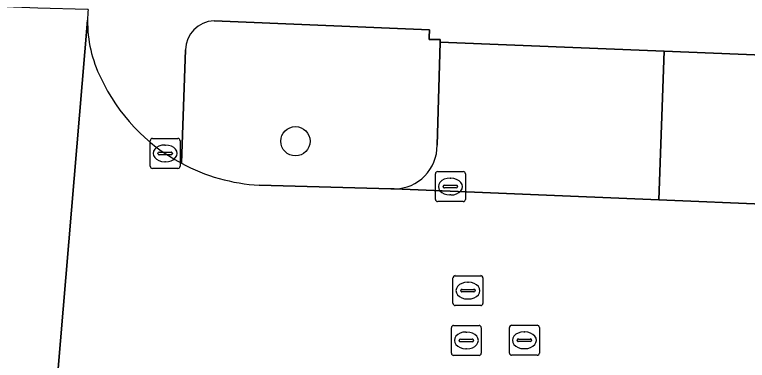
# Model space of a CAD drawing. Extents: x 160732 to 162107, y 387428 to 388479.
# Drawn here: x 161504.03 to 161528.51, y 387557.58 to 387569.14 of the extents above; entities that cross this region are included whole.
import ezdxf

# ---------------------------------------------------------------- set-up
doc = ezdxf.new("R2010")
doc.units = 0
for name, color, linetype in [('IMGEO_Boom', 7, 'Continuous'), ('IMGEO_Groenvoorziening', 7, 'Continuous'), ('IMGEO_Kolk', 7, 'Continuous'), ('IMGEO_Parkeervlak_open', 7, 'Continuous'), ('IMGEO_Rijbaan_lokaal_gesloten', 7, 'Continuous'), ('IMGEO_Rioolput', 7, 'Continuous'), ('IMGEO_Voetpad_open', 7, 'Continuous')]:
    doc.layers.add(name, color=color, linetype=linetype)

msp = doc.modelspace()

# ---------------------------------------------------------------- linework, layer by layer
at = {"layer": 'IMGEO_Boom'}
msp.add_circle((161513.415, 387564.904), 0.489, dxfattribs=at)
at = {"layer": 'IMGEO_Groenvoorziening'}
for points in [[(161518.252, 387568.214), (161518.255, 387568.306), (161517.881, 387568.309), (161517.883, 387568.371), (161517.893, 387568.624), (161510.696, 387568.928)], [(161518.149, 387564.772), (161518.252, 387568.214)], [(161509.746, 387567.956), (161509.605, 387564.169)], [(161512.207, 387563.436), (161516.6, 387563.313), (161516.714, 387563.31)]]:
    msp.add_lwpolyline(points, dxfattribs=at)
for centre, radius, start, end in [((161510.721, 387567.953), 0.975, 91.4861, 179.8255), ((161516.698, 387564.761), 1.451, 270.6298, 0.4382), ((161512.548, 387569.633), 6.206, 241.6882, 266.846)]:
    msp.add_arc(centre, radius, start, end, dxfattribs=at)
at = {"layer": 'IMGEO_Kolk'}
for p, q in [((161508.56, 387564.072), (161508.56, 387564.924)), ((161508.635, 387564.998), (161509.487, 387564.998)), ((161509.561, 387564.924), (161509.561, 387564.072)), ((161509.048, 387564.778), (161509.073, 387564.778)), ((161508.819, 387564.492), (161508.819, 387564.504)), ((161509.257, 387564.455), (161508.859, 387564.455)), ((161508.862, 387564.541), (161509.26, 387564.541)), ((161509.303, 387564.504), (161509.303, 387564.492)), ((161509.071, 387564.218), (161509.046, 387564.218)), ((161509.487, 387563.998), (161508.635, 387563.998)), ((161518.091, 387562.963), (161518.091, 387563.815)), ((161518.166, 387563.889), (161519.018, 387563.889)), ((161518.579, 387563.669), (161518.604, 387563.669)), ((161519.092, 387563.815), (161519.092, 387562.963)), ((161518.393, 387563.432), (161518.791, 387563.432)), ((161518.35, 387563.383), (161518.35, 387563.395)), ((161518.788, 387563.346), (161518.39, 387563.346)), ((161518.834, 387563.395), (161518.834, 387563.383)), ((161518.602, 387563.109), (161518.577, 387563.109)), ((161519.018, 387562.889), (161518.166, 387562.889))]:
    msp.add_line(p, q, dxfattribs=at)
for points in [[(161508.56, 387564.072), (161508.56, 387564.924)], [(161508.635, 387564.998), (161509.487, 387564.998)], [(161509.561, 387564.924), (161509.561, 387564.072)], [(161509.487, 387563.998), (161508.635, 387563.998)], [(161518.091, 387562.963), (161518.091, 387563.815)], [(161518.166, 387563.889), (161519.018, 387563.889)], [(161519.092, 387563.815), (161519.092, 387562.963)], [(161519.018, 387562.889), (161518.166, 387562.889)]]:
    msp.add_lwpolyline(points, dxfattribs=at)
for centre, radius, start, end in [((161508.637, 387564.922), 0.0765, 91.552, 178.448), ((161508.637, 387564.922), 0.0765, 91.552, 178.448), ((161509.485, 387564.922), 0.0765, 1.552, 88.448), ((161509.485, 387564.922), 0.0765, 1.552, 88.448), ((161508.859, 387564.501), 0.0403, 85.8775, 175.7526), ((161508.856, 387564.491), 0.0366, 178.938, 274.7102), ((161509.26, 387564.498), 0.043, 264.8664, 352.4533), ((161509.264, 387564.503), 0.0386, 1.7309, 96.639), ((161508.637, 387564.074), 0.0765, 181.552, 268.448), ((161508.637, 387564.074), 0.0765, 181.552, 268.448), ((161509.485, 387564.074), 0.0765, 271.552, 358.448), ((161509.485, 387564.074), 0.0765, 271.552, 358.448), ((161518.168, 387563.813), 0.0765, 91.552, 178.448), ((161518.168, 387563.813), 0.0765, 91.552, 178.448), ((161519.016, 387563.813), 0.0765, 1.552, 88.448), ((161519.016, 387563.813), 0.0765, 1.552, 88.448), ((161518.39, 387563.392), 0.0403, 85.8775, 175.7526), ((161518.795, 387563.394), 0.0386, 1.7309, 96.639), ((161518.387, 387563.382), 0.0366, 178.938, 274.7102), ((161518.791, 387563.389), 0.043, 264.8664, 352.4533), ((161518.168, 387562.965), 0.0765, 181.552, 268.448), ((161518.168, 387562.965), 0.0765, 181.552, 268.448), ((161519.016, 387562.965), 0.0765, 271.552, 358.448), ((161519.016, 387562.965), 0.0765, 271.552, 358.448)]:
    msp.add_arc(centre, radius, start, end, dxfattribs=at)
for centre, major_axis, ratio, start_param, end_param in [((161509.047, 387564.498), (-0.387, 0.002), 0.722429, 4.712389, 7.853982), ((161509.072, 387564.498), (-0.39, 0.002), 0.717154, 1.570796, 4.712389), ((161518.578, 387563.389), (-0.387, 0.002), 0.722429, 4.712389, 7.853982), ((161518.603, 387563.389), (-0.39, 0.002), 0.717154, 1.570796, 4.712389)]:
    msp.add_ellipse(centre, major_axis=major_axis, ratio=ratio, start_param=start_param, end_param=end_param, dxfattribs=at)
at = {"layer": 'IMGEO_Parkeervlak_open'}
for points in [[(161525.73, 387567.911), (161518.252, 387568.214), (161518.149, 387564.772)], [(161516.714, 387563.31), (161525.559, 387562.944), (161525.73, 387567.911)]]:
    msp.add_lwpolyline(points, dxfattribs=at)
msp.add_arc((161516.698, 387564.761), 1.451, 270.6298, 0.4382, dxfattribs=at)
at = {"layer": 'IMGEO_Rijbaan_lokaal_gesloten'}
for points in [[(161506.489, 387569.304), (161506.467, 387569.305), (161504.805, 387569.35), (161501.558, 387569.484), (161499.866, 387569.531), (161499.746, 387566.596), (161499.439, 387559.049), (161499.273, 387554.963), (161499.22, 387553.181), (161500.888, 387553.135), (161503.405, 387553.006), (161505.123, 387552.947), (161506.47, 387568.957)], [(161506.47, 387568.957), (161505.123, 387552.947)], [(161558.294, 387559.907), (161529.19, 387561.128), (161529.281, 387562.792), (161525.559, 387562.944), (161516.714, 387563.31), (161516.6, 387563.313), (161512.207, 387563.436)]]:
    msp.add_lwpolyline(points, dxfattribs=at)
for centre, radius, start, end in [((161510.757, 387568.896), 4.288, 174.5434, 179.1883), ((161510.701, 387568.904), 4.231, 179.2882, 206.4023), ((161512.542, 387569.64), 6.21, 204.9267, 241.7695), ((161512.548, 387569.633), 6.206, 241.6882, 266.846)]:
    msp.add_arc(centre, radius, start, end, dxfattribs=at)
at = {"layer": 'IMGEO_Rioolput'}
for p, q in [((161518.678, 387559.486), (161518.678, 387560.338)), ((161518.753, 387560.412), (161519.605, 387560.412)), ((161519.679, 387560.338), (161519.679, 387559.486)), ((161519.166, 387560.192), (161519.191, 387560.192)), ((161518.937, 387559.906), (161518.937, 387559.918)), ((161519.375, 387559.869), (161518.977, 387559.869)), ((161518.98, 387559.955), (161519.378, 387559.955)), ((161519.421, 387559.918), (161519.421, 387559.906)), ((161519.189, 387559.632), (161519.164, 387559.632)), ((161519.605, 387559.412), (161518.753, 387559.412)), ((161518.623, 387557.822), (161518.623, 387558.674)), ((161518.698, 387558.748), (161519.55, 387558.748)), ((161519.111, 387558.528), (161519.136, 387558.528)), ((161519.624, 387558.674), (161519.624, 387557.822)), ((161520.562, 387557.826), (161520.562, 387558.678)), ((161520.637, 387558.752), (161521.489, 387558.752)), ((161521.05, 387558.532), (161521.075, 387558.532)), ((161521.563, 387558.678), (161521.563, 387557.826)), ((161518.925, 387558.291), (161519.323, 387558.291)), ((161520.864, 387558.295), (161521.262, 387558.295)), ((161518.882, 387558.242), (161518.882, 387558.254)), ((161519.32, 387558.205), (161518.922, 387558.205)), ((161519.366, 387558.254), (161519.366, 387558.242)), ((161520.821, 387558.246), (161520.821, 387558.258)), ((161521.259, 387558.209), (161520.861, 387558.209)), ((161521.305, 387558.258), (161521.305, 387558.246)), ((161519.134, 387557.968), (161519.109, 387557.968)), ((161521.073, 387557.972), (161521.048, 387557.972)), ((161519.55, 387557.748), (161518.698, 387557.748)), ((161521.489, 387557.752), (161520.637, 387557.752))]:
    msp.add_line(p, q, dxfattribs=at)
for points in [[(161518.678, 387559.486), (161518.678, 387560.338)], [(161518.753, 387560.412), (161519.605, 387560.412)], [(161519.679, 387560.338), (161519.679, 387559.486)], [(161519.605, 387559.412), (161518.753, 387559.412)], [(161518.623, 387557.822), (161518.623, 387558.674)], [(161518.698, 387558.748), (161519.55, 387558.748)], [(161519.624, 387558.674), (161519.624, 387557.822)], [(161520.562, 387557.826), (161520.562, 387558.678)], [(161520.637, 387558.752), (161521.489, 387558.752)], [(161521.563, 387558.678), (161521.563, 387557.826)], [(161519.55, 387557.748), (161518.698, 387557.748)], [(161521.489, 387557.752), (161520.637, 387557.752)]]:
    msp.add_lwpolyline(points, dxfattribs=at)
for centre, radius, start, end in [((161518.755, 387560.336), 0.0765, 91.552, 178.448), ((161518.755, 387560.336), 0.0765, 91.552, 178.448), ((161519.603, 387560.336), 0.0765, 1.552, 88.448), ((161519.603, 387560.336), 0.0765, 1.552, 88.448), ((161518.977, 387559.915), 0.0403, 85.8775, 175.7526), ((161518.974, 387559.905), 0.0366, 178.938, 274.7102), ((161519.378, 387559.912), 0.043, 264.8664, 352.4533), ((161519.382, 387559.917), 0.0386, 1.7309, 96.639), ((161518.755, 387559.488), 0.0765, 181.552, 268.448), ((161518.755, 387559.488), 0.0765, 181.552, 268.448), ((161519.603, 387559.488), 0.0765, 271.552, 358.448), ((161519.603, 387559.488), 0.0765, 271.552, 358.448), ((161518.7, 387558.672), 0.0765, 91.552, 178.448), ((161518.7, 387558.672), 0.0765, 91.552, 178.448), ((161519.548, 387558.672), 0.0765, 1.552, 88.448), ((161519.548, 387558.672), 0.0765, 1.552, 88.448), ((161520.639, 387558.676), 0.0765, 91.552, 178.448), ((161520.639, 387558.676), 0.0765, 91.552, 178.448), ((161521.487, 387558.676), 0.0765, 1.552, 88.448), ((161521.487, 387558.676), 0.0765, 1.552, 88.448), ((161518.922, 387558.251), 0.0403, 85.8775, 175.7526), ((161519.327, 387558.253), 0.0386, 1.7309, 96.639), ((161520.861, 387558.255), 0.0403, 85.8775, 175.7526), ((161521.266, 387558.257), 0.0386, 1.7309, 96.639), ((161518.919, 387558.241), 0.0366, 178.938, 274.7102), ((161519.323, 387558.248), 0.043, 264.8664, 352.4533), ((161520.858, 387558.245), 0.0366, 178.938, 274.7102), ((161521.262, 387558.252), 0.043, 264.8664, 352.4533), ((161518.7, 387557.824), 0.0765, 181.552, 268.448), ((161518.7, 387557.824), 0.0765, 181.552, 268.448), ((161519.548, 387557.824), 0.0765, 271.552, 358.448), ((161519.548, 387557.824), 0.0765, 271.552, 358.448), ((161520.639, 387557.828), 0.0765, 181.552, 268.448), ((161520.639, 387557.828), 0.0765, 181.552, 268.448), ((161521.487, 387557.828), 0.0765, 271.552, 358.448), ((161521.487, 387557.828), 0.0765, 271.552, 358.448)]:
    msp.add_arc(centre, radius, start, end, dxfattribs=at)
for centre, major_axis, ratio, start_param, end_param in [((161519.165, 387559.912), (-0.387, 0.002), 0.722429, 4.712389, 7.853982), ((161519.19, 387559.912), (-0.39, 0.002), 0.717154, 1.570796, 4.712389), ((161519.11, 387558.248), (-0.387, 0.002), 0.722429, 4.712389, 7.853982), ((161519.135, 387558.248), (-0.39, 0.002), 0.717154, 1.570796, 4.712389), ((161521.049, 387558.252), (-0.387, 0.002), 0.722429, 4.712389, 7.853982), ((161521.074, 387558.252), (-0.39, 0.002), 0.717154, 1.570796, 4.712389)]:
    msp.add_ellipse(centre, major_axis=major_axis, ratio=ratio, start_param=start_param, end_param=end_param, dxfattribs=at)
at = {"layer": 'IMGEO_Voetpad_open'}
for points in [[(161510.696, 387568.928), (161517.893, 387568.624), (161517.883, 387568.371), (161517.881, 387568.309), (161518.255, 387568.306), (161518.252, 387568.214), (161525.73, 387567.911), (161530.683, 387567.71), (161540.661, 387567.306), (161545.256, 387567.12), (161552.51, 387566.826), (161561.384, 387566.466), (161563.915, 387566.364), (161569.429, 387566.14), (161575.544, 387565.893), (161582.993, 387565.591), (161589.626, 387565.322)], [(161509.605, 387564.169), (161509.746, 387567.956)]]:
    msp.add_lwpolyline(points, dxfattribs=at)
msp.add_lwpolyline([(161530.683, 387567.71), (161525.73, 387567.911), (161525.559, 387562.944), (161529.281, 387562.792), (161530.465, 387562.743)], close=True, dxfattribs=at)
for centre, radius, start, end in [((161510.757, 387568.896), 4.288, 174.5434, 179.1883), ((161510.701, 387568.904), 4.231, 179.2882, 206.4023), ((161510.721, 387567.953), 0.975, 91.4861, 179.8255), ((161512.542, 387569.64), 6.21, 204.9267, 241.7695)]:
    msp.add_arc(centre, radius, start, end, dxfattribs=at)

doc.saveas('drawing.dxf')
